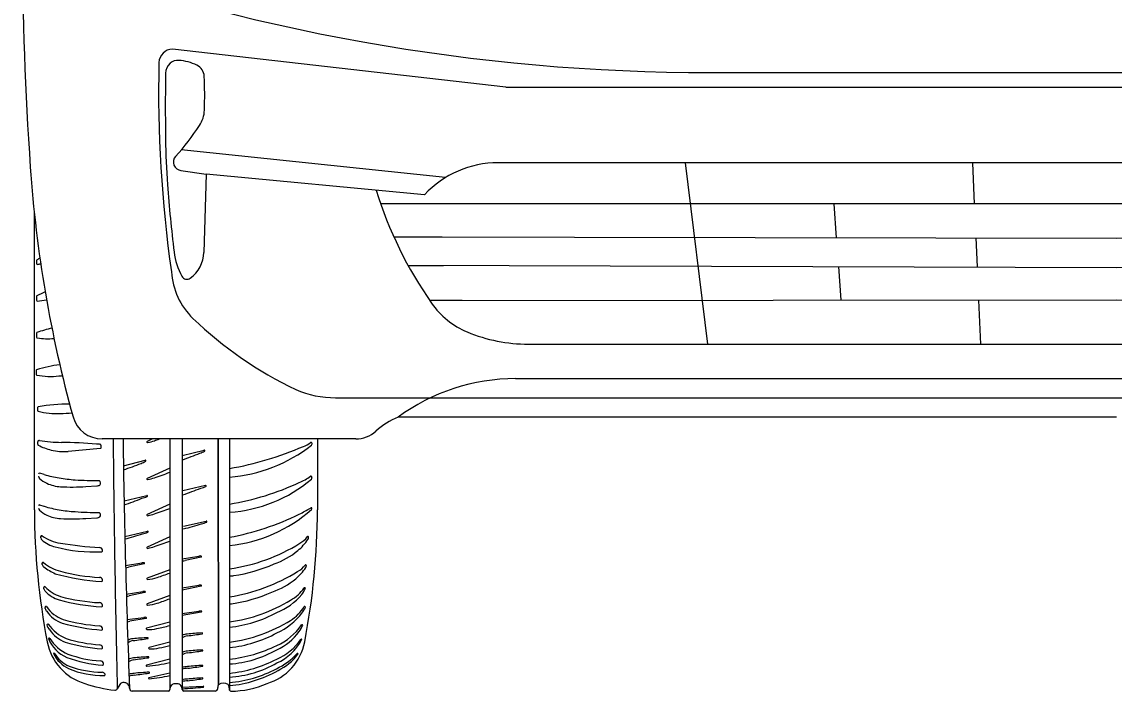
# Model space of a CAD drawing. Extents: x 10133 to 2270741, y 5363 to 1733450.
# Drawn here: x 33564.6 to 33625, y 10184.5 to 10221.6 of the extents above; entities that cross this region are included whole.
import ezdxf

# ---------------------------------------------------------------- set-up
doc = ezdxf.new("R2010")
doc.units = 0
doc.layers.add('StdDetailLabel', color=7, linetype='Continuous')

msp = doc.modelspace()

# ---------------------------------------------------------------- linework, layer by layer
at = {"layer": 'StdDetailLabel'}
for p, q in [((33591.337, 10217.95), (33572.916, 10220.056)), ((33602.65, 10218.754), (33647.569, 10218.754)), ((33591.337, 10217.95), (33658.881, 10217.95)), ((33588.003, 10212.942), (33573.399, 10214.479)), ((33573.378, 10213.344), (33574.767, 10213.136)), ((33643.159, 10213.764), (33590.914, 10213.764)), ((33601.264, 10213.764), (33602.498, 10203.731)), ((33617.139, 10213.764), (33617.241, 10211.494)), ((33565.272, 10194.567), (33565.272, 10210.975)), ((33609.478, 10211.494), (33609.617, 10209.622)), ((33587.818, 10209.648), (33585.157, 10209.648)), ((33617.325, 10209.607), (33617.397, 10208.004)), ((33565.391, 10208.349), (33565.396, 10208.192)), ((33565.436, 10208.146), (33565.436, 10208.146)), ((33587.901, 10208.071), (33585.946, 10208.071)), ((33609.736, 10208.028), (33609.874, 10206.165)), ((33565.392, 10206.354), (33565.396, 10206.157)), ((33588.935, 10206.154), (33587.128, 10206.154)), ((33617.479, 10206.17), (33617.588, 10203.731)), ((33565.392, 10204.318), (33565.396, 10204.121)), ((33565.375, 10202.26), (33565.37, 10202.063)), ((33565.441, 10200.223), (33565.443, 10200.069)), ((33625.109, 10199.692), (33585.387, 10199.692)), ((33565.46, 10198.197), (33565.458, 10198.339)), ((33583.04, 10198.493), (33569.018, 10198.493)), ((33571.81, 10198.493), (33571.516, 10198.356)), ((33572.761, 10198.493), (33572.761, 10184.633)), ((33573.45, 10198.493), (33573.45, 10184.634)), ((33576.062, 10198.493), (33576.062, 10184.596)), ((33580.931, 10198.493), (33580.931, 10194.567)), ((33568.929, 10197.967), (33567.136, 10197.801)), ((33568.948, 10198.037), (33568.947, 10197.988)), ((33568.953, 10198.146), (33568.948, 10198.038)), ((33573.453, 10197.568), (33574.653, 10197.876)), ((33580.598, 10198.141), (33580.598, 10198.141)), ((33580.632, 10198.22), (33580.632, 10198.22)), ((33570.201, 10197.01), (33571.401, 10197.318)), ((33565.819, 10196.524), (33565.573, 10196.597)), ((33572.761, 10196.882), (33571.516, 10196.304)), ((33568.123, 10195.853), (33568.728, 10195.888)), ((33568.864, 10196.185), (33568.864, 10196.185)), ((33568.9, 10195.937), (33568.9, 10195.937)), ((33573.482, 10195.635), (33574.737, 10195.925)), ((33580.598, 10196.273), (33580.598, 10196.273)), ((33580.625, 10196.352), (33580.625, 10196.352)), ((33570.23, 10195.076), (33571.486, 10195.367)), ((33565.819, 10194.763), (33565.573, 10194.837)), ((33572.761, 10194.888), (33571.516, 10194.31)), ((33580.537, 10194.671), (33580.537, 10194.671)), ((33580.598, 10194.597), (33580.598, 10194.597)), ((33580.625, 10194.676), (33580.625, 10194.676)), ((33568.123, 10194.093), (33568.728, 10194.128)), ((33568.864, 10194.425), (33568.864, 10194.425)), ((33568.9, 10194.177), (33568.9, 10194.177)), ((33570.269, 10193.102), (33571.525, 10193.393)), ((33573.521, 10193.661), (33574.777, 10193.951)), ((33565.628, 10193.018), (33565.625, 10193.086)), ((33572.761, 10193.079), (33571.516, 10192.501)), ((33565.708, 10191.544), (33565.704, 10191.611)), ((33570.307, 10191.483), (33571.221, 10191.634)), ((33571.346, 10191.58), (33570.469, 10191.391)), ((33573.45, 10191.859), (33574.365, 10192.011)), ((33574.489, 10191.957), (33573.613, 10191.768)), ((33572.761, 10191.26), (33571.504, 10190.788)), ((33573.449, 10190.248), (33574.363, 10190.4)), ((33565.792, 10190.204), (33565.789, 10190.271)), ((33570.35, 10189.902), (33571.265, 10190.054)), ((33571.389, 10190), (33570.513, 10189.811)), ((33572.761, 10189.837), (33571.504, 10189.365)), ((33580.063, 10189.887), (33580.063, 10189.887)), ((33565.87, 10189.107), (33565.867, 10189.175)), ((33570.394, 10188.496), (33571.323, 10188.619)), ((33571.447, 10188.565), (33570.557, 10188.404)), ((33573.447, 10188.844), (33574.376, 10188.967)), ((33580.069, 10188.851), (33580.069, 10188.851)), ((33565.966, 10188.206), (33565.966, 10188.206)), ((33572.761, 10188.349), (33571.48, 10188.023)), ((33576.062, 10188.078), (33576.062, 10188.078)), ((33570.432, 10187.354), (33570.432, 10187.354)), ((33579.917, 10187.84), (33579.917, 10187.84)), ((33572.761, 10187.244), (33571.613, 10186.951)), ((33576.062, 10186.952), (33576.062, 10186.952)), ((33570.471, 10186.296), (33570.471, 10186.296)), ((33572.761, 10186.305), (33571.48, 10185.979)), ((33573.45, 10186.683), (33573.45, 10186.683)), ((33572.761, 10185.542), (33571.603, 10185.28)), ((33572.761, 10186.127), (33572.761, 10186.127)), ((33573.45, 10185.859), (33573.45, 10185.859)), ((33576.062, 10186.044), (33576.062, 10186.044)), ((33570.502, 10185.482), (33570.502, 10185.482)), ((33573.45, 10185.176), (33573.45, 10185.176)), ((33576.062, 10185.31), (33576.062, 10185.31)), ((33569.997, 10184.906), (33569.86, 10184.668)), ((33572.683, 10184.541), (33570.683, 10184.541)), ((33572.839, 10184.853), (33572.839, 10184.853)), ((33573.373, 10184.853), (33573.373, 10184.853)), ((33573.45, 10184.761), (33574.606, 10184.814)), ((33575.264, 10184.541), (33573.529, 10184.541)), ((33575.446, 10184.898), (33575.446, 10184.898)), ((33576.062, 10184.849), (33576.062, 10184.849)), ((33576.062, 10184.596), (33576.062, 10184.596))]:
    msp.add_line(p, q, dxfattribs=at)
for points in [[(33586.85, 10211.999), (33574.767, 10213.136), (33574.644, 10208.805)], [(33665.803, 10211.494), (33625.109, 10211.494), (33584.416, 10211.494)], [(33585.148, 10209.667), (33625.109, 10209.593), (33665.071, 10209.667)], [(33585.928, 10208.104), (33625.109, 10207.979), (33664.291, 10208.104)], [(33587.132, 10206.148), (33625.109, 10206.176), (33663.087, 10206.148)], [(33592.588, 10203.731), (33625.109, 10203.731), (33657.631, 10203.731)], [(33591.884, 10201.827), (33625.109, 10201.827), (33658.335, 10201.827)], [(33581.928, 10200.768), (33625.109, 10200.768), (33668.29, 10200.768)], [(33575.429, 10198.493), (33575.446, 10184.898), (33575.445, 10198.493)], [(33574.488, 10190.346), (33573.45, 10190.121), (33573.45, 10190.121)], [(33574.501, 10188.913), (33573.45, 10188.729), (33573.45, 10188.729)], [(33566.055, 10187.447), (33566.055, 10187.447), (33566.055, 10187.447)], [(33580.053, 10187.373), (33580.053, 10187.373), (33580.053, 10187.373)], [(33566.332, 10186.617), (33566.332, 10186.617), (33566.332, 10186.617)], [(33579.851, 10186.588), (33579.851, 10186.588), (33579.851, 10186.588)], [(33573.157, 10184.95), (33573.106, 10184.95), (33573.054, 10184.95)]]:
    msp.add_lwpolyline(points, dxfattribs=at)
for centre, radius, start, end in [((33767.993, 10227.398), 203.418, 180.40636, 183.90937), ((33602.625, 10327.903), 109.149, 249.72956, 270.01296), ((33572.928, 10219.289), 0.767, 90.94374, 178.67326), ((33573.21, 10218.785), 0.647, 85.12153, 132.0428), ((33573.022, 10216.579), 2.862, 64.29614, 85.12153), ((33642.197, 10217.685), 70.054, 178.67326, 188.16034), ((33573.285, 10218.702), 0.759, 132.0428, 179.24644), ((33573.952, 10218.512), 0.716, 2.71133, 64.29614), ((33713.717, 10216.855), 141.203, 179.24644, 180.72099), ((33552.653, 10217.503), 22.039, 357.8678, 2.71133), ((33573.003, 10216.745), 1.675, 326.75794, 357.8678), ((33562.749, 10223.466), 13.935, 317.86524, 326.75794), ((33614.368, 10215.605), 41.846, 180.72099, 184.18117), ((33573.427, 10213.806), 0.464, 137.86524, 263.95565), ((33634.623, 10218.319), 69.739, 183.93869, 195.47243), ((33590.914, 10208.204), 5.561, 90, 136.95343), ((33647.851, 10218.053), 75.418, 184.18117, 187.02728), ((33605.915, 10219.055), 22.79, 197.3677, 214.93831), ((33568.334, 10203.15), 6.006, 117.28755, 119.0273), ((33576.748, 10209.288), 3.778, 187.02728, 208.48421), ((33572.815, 10208.857), 1.83, 306.25215, 358.37232), ((33565.445, 10208.353), 0.0547, 117.52676, 184.6975), ((33565.443, 10208.193), 0.0472, 180.97263, 262.12621), ((33559.663, 10237.671), 30.085, 281.06433, 281.43062), ((33576.764, 10207.978), 3.919, 183.47518, 226.05439), ((33573.708, 10207.638), 0.319, 208.48421, 306.25215), ((33565.429, 10206.368), 0.0396, 111.15394, 200.32856), ((33565.443, 10206.158), 0.0472, 180.97263, 262.12621), ((33568.212, 10201.125), 5.975, 113.05621, 117.91536), ((33519.338, 10527.609), 324.786, 278.15971, 278.25096), ((33590.968, 10208.613), 4.557, 214.93831, 247.32992), ((33588.923, 10220.593), 21.44, 226.05439, 244.60658), ((33565.429, 10204.332), 0.0396, 111.15394, 200.32856), ((33567.408, 10199.219), 5.522, 102.16867, 111.15394), ((33592.588, 10212.49), 8.759, 247.32992, 270), ((33565.443, 10204.122), 0.0472, 180.97263, 262.12621), ((33566.029, 10208.36), 4.326, 262.12621, 274.39559), ((33567.185, 10197.084), 5.522, 95.2163, 108.86461), ((33565.417, 10202.062), 0.0472, 178.6833, 259.83688), ((33565.412, 10202.272), 0.0396, 108.86461, 198.03923), ((33566.172, 10206.274), 4.326, 259.83688, 276.1444), ((33564.358, 10223.131), 21.28, 276.1444, 276.65084), ((33591.884, 10190.873), 10.954, 90, 126.37617), ((33581.928, 10206.286), 5.518, 246.5076, 270), ((33565.493, 10200.219), 0.052, 94.69444, 175.73406), ((33565.49, 10200.065), 0.0472, 174.93352, 256.0871), ((33567.224, 10190.388), 10.034, 90.02436, 99.9591), ((33566.519, 10204.218), 4.326, 256.0871, 272.39462), ((33565.811, 10221.158), 21.28, 272.39462, 274.15213), ((33569.018, 10200.159), 1.667, 195.47243, 270), ((33586.898, 10195.911), 4.072, 111.76951, 132.23754), ((33583.04, 10200.159), 1.667, 270, 312.23754), ((33565.534, 10198.328), 0.0771, 78.08932, 171.96429), ((33566.907, 10207.281), 8.98, 261.30957, 269.09686), ((33566.29, 10168.143), 30.162, 85.38676, 89.09686), ((34467.323, 10206.551), 897.73, 180.51432, 181.396786), ((34150.979, 10206.688), 580.862, 180.808389, 182.168495), ((33571.53, 10198.326), 0.0332, 114.90243, 281.40526), ((33570.964, 10201.131), 2.895, 281.40526, 289.03858), ((33556.807, 10242.158), 46.296, 289.03858, 289.40654), ((33574.571, 10211.05), 12.647, 276.7721, 276.83723), ((33579.636, 10199.514), 1.527, 289.73228, 306.52691), ((33580.574, 10198.247), 0.0493, 24.6207, 126.52691), ((33580.474, 10198.201), 0.16, 6.76393, 24.6207), ((33565.527, 10198.198), 0.0667, 180.55402, 232.09748), ((33567.035, 10201.161), 3.39, 242.82049, 255.79426), ((33566.882, 10200.557), 2.767, 255.79426, 275.26923), ((33567.878, 10187.823), 10.418, 84.26157, 85.38676), ((33568.916, 10198.152), 0.0377, 350.5575, 84.26157), ((33568.925, 10197.988), 0.0219, 279.9923, 359.18642), ((33557.687, 10240.862), 46.296, 289.91415, 291.19849), ((33573.931, 10199.097), 1.484, 289.56139, 300.22621), ((33574.661, 10197.844), 0.0332, 298.8318, 105.33463), ((33575.353, 10204.907), 8.561, 274.74754, 307.78354), ((33572.668, 10215.654), 19.105, 280.23267, 293.06122), ((33580.51, 10198.226), 0.123, 316.2762, 357.25623), ((33554.435, 10240.304), 46.296, 289.91415, 291.19849), ((33570.679, 10198.539), 1.484, 289.56139, 300.22621), ((33571.41, 10197.286), 0.0332, 298.8318, 105.33463), ((33565.571, 10196.517), 0.0807, 88.56076, 160.35752), ((33565.69, 10196.452), 0.194, 188.02365, 226.65941), ((33567.747, 10202.957), 6.716, 253.31862, 260.57275), ((33556.807, 10240.106), 46.296, 289.03858, 290.15907), ((33578.966, 10198.54), 2.636, 291.21367, 306.56401), ((33580.566, 10196.383), 0.0493, 19.06489, 126.56401), ((33566.599, 10197.415), 1.518, 226.65941, 245.15771), ((33566.83, 10197.914), 2.068, 245.15771, 267.04381), ((33568.143, 10205.342), 9.134, 260.57275, 266.1505), ((33567.381, 10208.588), 12.757, 267.04381, 273.33483), ((33568.825, 10215.475), 19.29, 266.1505, 270.11661), ((33568.649, 10196.493), 0.609, 277.47715, 294.34432), ((33568.759, 10196.044), 0.177, 323.10357, 53.42364), ((33571.53, 10196.274), 0.0332, 114.90243, 281.40526), ((33570.964, 10199.079), 2.895, 281.40526, 289.03858), ((33574.04, 10197.539), 1.824, 283.71445, 293.33071), ((33574.746, 10195.893), 0.0332, 298.8318, 105.33463), ((33575.55, 10202.216), 7.798, 273.76404, 310.3475), ((33573.716, 10209.311), 14.611, 279.24056, 295.12842), ((33580.545, 10196.334), 0.0815, 310.97185, 12.3905), ((33580.343, 10196.306), 0.286, 9.1387, 19.06489), ((33554.48, 10238.371), 46.296, 289.89469, 291.19849), ((33570.788, 10196.981), 1.824, 283.71445, 293.33071), ((33571.494, 10195.335), 0.0332, 298.8318, 105.33463), ((33557.732, 10238.93), 46.296, 289.89469, 291.19849), ((33565.571, 10194.757), 0.0807, 88.56076, 160.35752), ((33565.69, 10194.692), 0.194, 188.02365, 226.65941), ((33567.747, 10201.197), 6.716, 253.31862, 260.57275), ((33556.807, 10238.111), 46.296, 289.03858, 290.15907), ((33575.26, 10200.552), 7.998, 275.75298, 311.8726), ((33577.075, 10200.216), 6.537, 295.80113, 301.97655), ((33580.584, 10194.605), 0.0813, 60.04919, 125.63173), ((33580.545, 10194.658), 0.0815, 310.97185, 12.3905), ((33604.872, 10194.734), 39.6, 180.24086, 190.86208), ((33566.599, 10195.655), 1.518, 226.65941, 245.15771), ((33566.83, 10196.153), 2.068, 245.15771, 267.04381), ((33568.143, 10203.582), 9.134, 260.57275, 266.1505), ((33567.381, 10206.828), 12.757, 267.04381, 273.33483), ((33568.825, 10213.715), 19.29, 266.1505, 270.11661), ((33568.649, 10194.732), 0.609, 277.47715, 294.34432), ((33568.759, 10194.283), 0.177, 323.10357, 53.42364), ((33571.53, 10194.279), 0.0332, 114.90243, 281.40526), ((33570.964, 10197.084), 2.895, 281.40526, 289.03858), ((33573.369, 10207.608), 14.805, 280.48147, 296.26433), ((33541.331, 10194.734), 39.6, 349.13792, 359.75914), ((33571.534, 10193.361), 0.0332, 298.8318, 105.33463), ((33569.207, 10211.157), 18.157, 283.75105, 286.98689), ((33574.079, 10195.565), 1.824, 283.71445, 293.33071), ((33574.786, 10193.919), 0.0332, 298.8318, 105.33463), ((33565.674, 10193.086), 0.0493, 55.97951, 182.80117), ((33565.789, 10193.028), 0.162, 183.50452, 229.92739), ((33566.923, 10194.375), 1.922, 229.92739, 255.18333), ((33567.111, 10195.215), 2.519, 235.97951, 260.8353), ((33565.955, 10210.599), 18.157, 283.75105, 286.98689), ((33570.827, 10195.007), 1.824, 283.71445, 293.33071), ((33556.807, 10236.303), 46.296, 289.03858, 290.15907), ((33577.974, 10194.566), 2.923, 309.77493, 326.07054), ((33579.346, 10193.856), 1.286, 298.10796, 322.48404), ((33580.396, 10193.05), 0.0383, 0.53501, 142.48404), ((33580.231, 10193.048), 0.203, 326.07054, 0.53501), ((33568.548, 10200.519), 8.277, 255.18333, 273.10328), ((33570.41, 10215.662), 23.231, 260.8353, 266.22421), ((33568.868, 10192.296), 0.186, 16.94512, 86.22421), ((33568.972, 10192.328), 0.0773, 288.05423, 16.94512), ((33571.53, 10192.471), 0.0332, 114.90243, 281.40526), ((33570.964, 10195.276), 2.895, 281.40526, 289.03858), ((33574.647, 10201.238), 10.033, 278.10514, 301.91329), ((33577.147, 10195.56), 4.216, 289.06736, 309.77493), ((33565.754, 10191.611), 0.0493, 55.97951, 182.80117), ((33567.289, 10193.44), 2.339, 229.87027, 255.66785), ((33571.468, 10188.742), 2.903, 92.61305, 94.89076), ((33571.339, 10191.611), 0.0312, 282.88393, 94.6783), ((33573.388, 10192.782), 1.039, 273.61096, 282.53106), ((33574.612, 10189.119), 2.903, 92.61305, 94.89076), ((33574.482, 10191.987), 0.0312, 282.88393, 94.6783), ((33566, 10191.634), 0.306, 197.26847, 227.38297), ((33567.667, 10193.899), 3.116, 233.02237, 246.63174), ((33569.589, 10201.891), 11.303, 253.77603, 266.99134), ((33569.389, 10201.081), 10.262, 254.86857, 267.15911), ((33570.244, 10192.405), 1.039, 273.61096, 282.53106), ((33556.807, 10234.535), 46.296, 289.24774, 290.15907), ((33574.545, 10199.614), 9.969, 278.75213, 302.02332), ((33575.023, 10199.529), 8.69, 278.44392, 293.75599), ((33577.854, 10193.007), 2.923, 309.77493, 326.07054), ((33579.225, 10192.296), 1.286, 298.10796, 322.48404), ((33580.275, 10191.49), 0.0383, 0.53501, 142.48404), ((33580.111, 10191.489), 0.203, 326.07054, 0.53501), ((33568.868, 10190.645), 0.186, 16.94512, 86.22421), ((33568.972, 10190.677), 0.0773, 288.05423, 16.94512), ((33571.518, 10190.758), 0.0332, 114.90243, 281.40526), ((33571.459, 10192.573), 1.849, 272.04561, 289.24873), ((33574.61, 10187.508), 2.903, 92.61305, 94.89076), ((33574.481, 10190.376), 0.0312, 282.88393, 94.6783), ((33574.73, 10204.227), 13.386, 275.71072, 276.73357), ((33577.027, 10194.001), 4.216, 289.06736, 309.77493), ((33565.838, 10190.271), 0.0493, 55.97951, 182.80117), ((33566.085, 10190.295), 0.306, 197.26847, 227.38297), ((33567.4, 10191.805), 2.14, 224.2244, 251.2011), ((33567.188, 10191.287), 1.789, 222.90162, 252.11857), ((33569.389, 10199.685), 10.262, 254.86857, 267.15911), ((33570.288, 10190.825), 1.039, 273.61096, 282.53106), ((33571.512, 10187.162), 2.903, 92.61305, 94.89076), ((33571.382, 10190.03), 0.0312, 282.88393, 94.6783), ((33574.903, 10197.969), 8.69, 278.44392, 293.75599), ((33577.389, 10192.142), 3.498, 291.78738, 319.85141), ((33578.333, 10191.543), 2.261, 299.45045, 325.12446), ((33578.965, 10190.737), 1.388, 322.22609, 338.46842), ((33580.219, 10190.227), 0.0383, 0.53501, 142.48404), ((33565.916, 10189.175), 0.0493, 55.97951, 182.80117), ((33567.524, 10190.307), 1.92, 214.62594, 250.03142), ((33569.589, 10200.495), 11.303, 254.86863, 266.99134), ((33568.868, 10189.25), 0.186, 16.94512, 86.22421), ((33568.972, 10189.282), 0.0773, 288.05423, 16.94512), ((33571.518, 10189.334), 0.0332, 114.90243, 281.40526), ((33571.459, 10191.15), 1.849, 272.04561, 289.24873), ((33556.807, 10233.112), 46.296, 289.24774, 290.15907), ((33574.825, 10197.202), 8.917, 277.96995, 301.20243), ((33574.61, 10202.668), 13.386, 276.2276, 276.73357), ((33578.022, 10190.588), 2.57, 303.61828, 327.69268), ((33578.972, 10189.701), 1.388, 322.22609, 338.46842), ((33580.225, 10189.191), 0.0383, 0.53501, 142.48404), ((33566.4, 10189.308), 0.567, 200.73811, 218.26883), ((33567.369, 10189.923), 1.712, 214.34968, 251.07452), ((33571.57, 10185.727), 2.903, 92.61305, 94.89076), ((33571.44, 10188.595), 0.0312, 282.88393, 94.6783), ((33574.623, 10186.075), 2.903, 92.61305, 94.89076), ((33574.494, 10188.943), 0.0312, 282.88393, 94.6783), ((33575.363, 10194.961), 6.918, 275.7952, 298.719), ((33577.133, 10191.172), 3.743, 294.54095, 321.66541), ((33566.015, 10188.208), 0.0493, 55.97951, 182.80117), ((33566.512, 10188.336), 0.562, 193.4565, 225.6449), ((33567.899, 10189.543), 2.263, 214.89445, 247.48645), ((33569.855, 10199.28), 11.39, 254.51202, 265.67171), ((33569.651, 10198.47), 10.349, 254.39733, 265.72532), ((33568.868, 10187.964), 0.186, 16.94512, 86.22421), ((33568.972, 10187.996), 0.0773, 288.05423, 16.94512), ((33570.332, 10189.418), 1.039, 273.61096, 282.53106), ((33571.491, 10187.991), 0.0332, 108.59215, 275.09498), ((33571.631, 10189.802), 1.849, 265.73532, 282.93844), ((33561.68, 10233.12), 46.296, 282.93745, 283.84879), ((33574.825, 10196.075), 8.917, 277.96995, 301.20243), ((33577.448, 10189.938), 3.12, 293.11174, 326.23696), ((33578.819, 10188.691), 1.388, 322.22609, 338.46842), ((33580.072, 10188.181), 0.0383, 0.53501, 142.48404), ((33566.093, 10187.442), 0.0383, 31.82086, 173.16741), ((33567.79, 10188.131), 1.865, 201.54473, 247.20503), ((33567.59, 10188.908), 1.763, 213.50767, 249.69188), ((33567.976, 10188.575), 2.159, 211.03854, 246.66647), ((33569.592, 10195.851), 8.78, 253.04775, 265.34729), ((33570.728, 10186.861), 0.574, 90.97095, 120.98769), ((33572.136, 10173.808), 13.701, 92.47475, 95.94312), ((33562.603, 10250.285), 63.469, 277.35825, 278.10046), ((33571.544, 10187.473), 0.0237, 274.86549, 89.17843), ((33573.924, 10185.827), 1.881, 96.18964, 104.60103), ((33573.924, 10186.703), 0.916, 101.85412, 121.11642), ((33575.14, 10174.07), 13.701, 92.47475, 95.94312), ((33565.607, 10250.546), 63.469, 277.35825, 278.10046), ((33574.548, 10187.734), 0.0237, 274.86549, 89.17843), ((33575.363, 10193.835), 6.918, 275.7952, 298.719), ((33577.355, 10189.257), 3.234, 294.05828, 325.07406), ((33577.416, 10189.635), 3.078, 294.39634, 324.32268), ((33577.453, 10188.789), 2.96, 294.64606, 331.42785), ((33580.027, 10187.387), 0.0286, 331.98148, 138.16469), ((33568.929, 10187.837), 3.002, 190.86208, 253.2584), ((33569.795, 10196.633), 9.792, 253.28458, 265.32132), ((33568.868, 10186.915), 0.186, 16.94512, 86.22421), ((33568.972, 10186.947), 0.0773, 288.05423, 16.94512), ((33570.92, 10186.442), 0.916, 101.85412, 121.84231), ((33571.623, 10186.92), 0.0332, 108.59215, 275.09498), ((33571.764, 10188.731), 1.849, 265.73532, 282.93844), ((33561.813, 10232.049), 46.296, 282.93745, 283.67993), ((33573.86, 10185.653), 1.109, 96.38364, 111.65333), ((33575.155, 10173.128), 13.701, 92.47475, 95.94312), ((33565.622, 10249.604), 63.469, 277.35825, 278.10046), ((33574.563, 10186.792), 0.0237, 274.86549, 89.17843), ((33575.15, 10194.311), 8.054, 276.50239, 295.94054), ((33575.608, 10192.32), 6.293, 274.13503, 299.2981), ((33577.274, 10187.837), 3.002, 286.7416, 349.13792), ((33566.356, 10186.621), 0.0249, 43.71641, 188.39142), ((33567.992, 10187.45), 1.857, 206.63008, 243.45444), ((33568.02, 10187.688), 1.952, 212.54529, 245.17728), ((33569.393, 10192.4), 6.424, 248.77598, 266.90212), ((33569.312, 10192.533), 6.331, 249.74508, 266.53845), ((33568.918, 10186.028), 0.186, 16.94512, 86.22421), ((33570.766, 10185.804), 0.574, 90.97095, 120.98769), ((33570.959, 10185.384), 0.916, 101.85412, 121.84231), ((33572.175, 10172.751), 13.701, 92.47475, 95.94312), ((33562.642, 10249.227), 63.469, 277.35825, 278.10046), ((33571.583, 10186.415), 0.0237, 274.86549, 89.17843), ((33573.848, 10185.856), 0.808, 96.97878, 119.5299), ((33575.15, 10193.353), 7.88, 276.64622, 296.55729), ((33576.992, 10189.248), 3.849, 295.6481, 316.93936), ((33577.377, 10188.472), 3.109, 296.20476, 322.6985), ((33579.825, 10186.601), 0.0286, 331.98148, 138.16469), ((33569.076, 10190.407), 4.999, 247.4805, 270.73052), ((33569.068, 10191.085), 5.496, 250.12939, 269.54177), ((33569.012, 10185.404), 0.186, 21.70191, 86.22421), ((33569.022, 10186.059), 0.0773, 288.05423, 16.94512), ((33572.208, 10171.899), 13.701, 92.47475, 95.94312), ((33562.675, 10248.376), 63.469, 277.35825, 278.10046), ((33571.491, 10185.947), 0.0332, 108.59215, 275.09498), ((33570.245, 10197.26), 11.414, 276.28147, 282.7379), ((33571.616, 10185.563), 0.0237, 274.86549, 89.17843), ((33576.588, 10166.271), 19.838, 98.25852, 99.10003), ((33573.994, 10183.239), 2.579, 95.37684, 102.17097), ((33575.157, 10172.276), 13.701, 92.47475, 95.94312), ((33565.624, 10248.752), 63.469, 277.35825, 278.10046), ((33574.565, 10185.94), 0.0237, 274.86549, 89.17843), ((33575.608, 10191.587), 6.293, 274.13503, 299.2981), ((33575.504, 10191.752), 6.755, 274.7411, 297.83597), ((33575.458, 10191.552), 6.73, 275.14777, 299.28798), ((33570.661, 10192.732), 8.191, 251.51922, 263.37946), ((33569.137, 10185.458), 0.0504, 273.86196, 16.91039), ((33570.196, 10184.791), 0.23, 78.34753, 150.00226), ((33570.123, 10184.434), 0.595, 61.20176, 78.34753), ((33570.306, 10184.768), 0.213, 24.71555, 61.20176), ((33573.639, 10165.894), 19.838, 98.25852, 99.10003), ((33571.482, 10181.334), 4.151, 99.40904, 103.60096), ((33571.616, 10185.255), 0.0283, 116.84294, 264.96472), ((33570.729, 10194.927), 9.74, 275.2091, 282.04278), ((33573.05, 10184.674), 0.276, 89.14351, 139.73461), ((33573.162, 10184.674), 0.276, 40.26539, 90.85649), ((33574.156, 10180.484), 4.745, 95.04378, 98.54664), ((33574.51, 10176.903), 8.246, 95.27081, 97.3824), ((33575.157, 10171.583), 13.701, 92.47475, 95.94312), ((33565.624, 10248.06), 63.469, 277.35825, 278.10046), ((33574.565, 10185.248), 0.0237, 274.86549, 89.17843), ((33575.722, 10184.512), 0.475, 56.261, 125.48907), ((33576.124, 10189.56), 5.019, 270.20593, 293.66055), ((33569.732, 10184.742), 0.148, 264.01421, 330.00226), ((33570.174, 10184.707), 0.359, 0.35318, 24.71555), ((33570.697, 10184.705), 0.164, 178.42047, 265.25049), ((33572.665, 10184.635), 0.0962, 280.69852, 358.29026), ((33573.144, 10184.621), 0.382, 142.73293, 178.29026), ((33573.068, 10184.621), 0.382, 1.70974, 37.26707), ((33544.245, 10580.061), 396.467, 274.22446, 274.39229), ((33573.547, 10184.635), 0.0962, 181.70974, 259.30148), ((33574.608, 10184.787), 0.0279, 271.36956, 94.19364), ((33575.25, 10184.705), 0.164, 274.74951, 350.28003), ((33570.636, 10185.527), 4.852, 349.90582, 352.54933), ((33575.393, 10184.596), 0.669, 0.01786, 27.63399), ((33576.142, 10184.627), 0.0857, 200.62124, 270.0895)]:
    msp.add_arc(centre, radius, start, end, dxfattribs=at)

doc.saveas('drawing.dxf')
